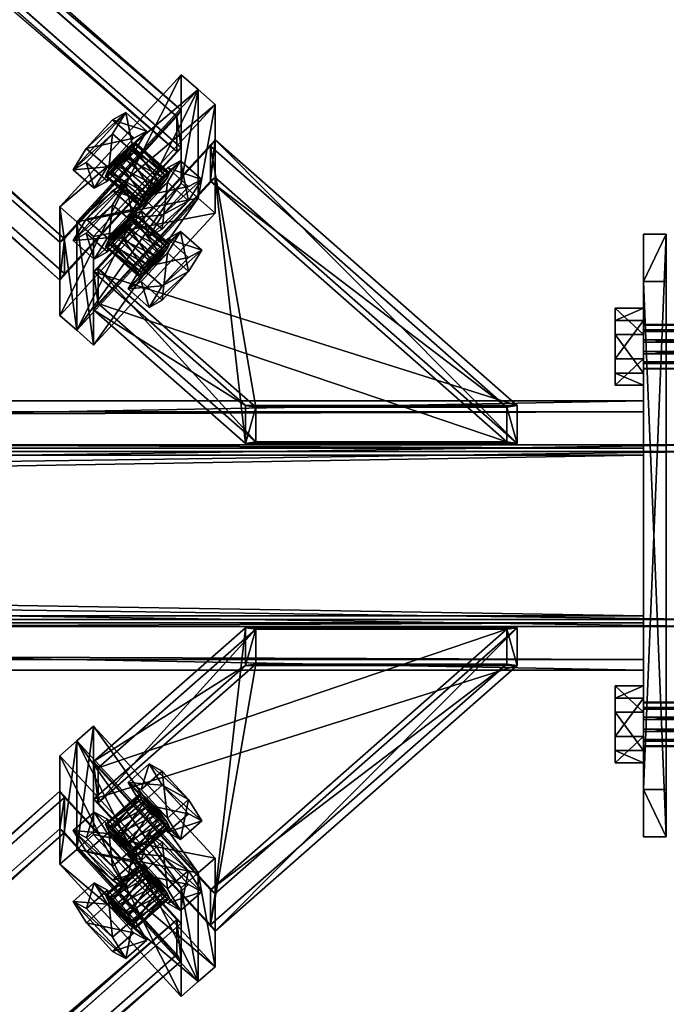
# Model space of a CAD drawing. Header units: millimetres. Extents: x -333 to 67333, y -930 to 39730.
# Tile 842 of 1056: x 5135 to 5420, y 29444 to 29877. Entities that reach past the tile are written whole.
import ezdxf

# ---------------------------------------------------------------- set-up
doc = ezdxf.new("R2010")
doc.units = ezdxf.units.MM
for name, color, linetype in [('3', 7, 'Continuous'), ('5', 7, 'Continuous'), ('95', 7, 'Continuous'), ('99', 7, 'Continuous')]:
    doc.layers.add(name, color=color, linetype=linetype)

msp = doc.modelspace()

# ---------------------------------------------------------------- meshes
at = {"layer": '3', "color": 91}
mesh = msp.add_polyface(dxfattribs=at)
corners = [(5204.31, 29819.17, 5017.15), (5154.82, 29765.35, 5028.59), (296.56, 34039.69, 4120.09), (346.04, 34093.5, 4108.65), (5154.82, 29780.74, 5100.97), (296.56, 34055.07, 4192.48), (5204.31, 29834.55, 5089.53), (346.04, 34108.89, 4181.04), (5206.31, 29820.73, 5013.75), (5206.31, 29837.36, 5092), (348.05, 34111.69, 4183.51), (348.05, 34095.06, 4105.26), (5152.82, 29779.18, 5104.37), (294.55, 34053.51, 4195.87), (5152.82, 29762.55, 5026.12), (294.55, 34036.88, 4117.62)]
mesh.append_faces([[corners[k] for k in face] for face in [(0, 2, 3, 3), (1, 5, 2, 2), (4, 7, 5, 5), (6, 3, 7, 7), (8, 10, 11, 11), (9, 13, 10, 10), (12, 15, 13, 13), (14, 11, 15, 15)]], dxfattribs={"vtx0": -1, "color": 91})
mesh.append_faces([[corners[k] for k in face] for face in [(9, 6, 12, 12), (6, 8, 0, 0), (0, 8, 1, 1), (12, 4, 14, 14), (4, 12, 6, 6), (14, 1, 8, 8), (11, 3, 15, 15), (3, 10, 7, 7), (7, 10, 5, 5), (15, 2, 13, 13), (2, 15, 3, 3), (13, 5, 10, 10)]], dxfattribs={"vtx0": -1, "vtx1": -1, "color": 91})
mesh.append_faces([[corners[k] for k in face] for face in [(6, 9, 8, 8), (14, 4, 1, 1), (3, 11, 10, 10), (13, 2, 5, 5)]], dxfattribs={"vtx0": -1, "vtx2": -1, "vtx3": -1, "color": 91})
mesh.append_faces([[corners[k] for k in face] for face in [(0, 1, 2, 2), (1, 4, 5, 5), (4, 6, 7, 7), (6, 0, 3, 3), (8, 9, 10, 10), (9, 12, 13, 13), (12, 14, 15, 15), (14, 8, 11, 11)]], dxfattribs={"vtx2": -1, "vtx3": -1, "color": 91})
mesh = msp.add_polyface(dxfattribs=at)
corners = [(5349.74, 29691.22, 5044.35), (5239.09, 29691.22, 5044.35), (5169.69, 29752.27, 5031.37), (5219.18, 29806.09, 5019.93), (5239.09, 29706.6, 5116.73), (5169.69, 29767.65, 5103.75), (5349.74, 29706.6, 5116.73), (5219.18, 29821.47, 5092.31), (5354.23, 29690.59, 5041.41), (5354.23, 29707.22, 5119.66), (5221.18, 29824.28, 5094.78), (5221.18, 29807.64, 5016.53), (5234.6, 29707.22, 5119.66), (5167.69, 29766.1, 5107.15), (5234.6, 29690.59, 5041.41), (5167.68, 29749.46, 5028.9)]
mesh.append_faces([[corners[k] for k in face] for face in [(0, 2, 3, 3), (1, 5, 2, 2), (4, 7, 5, 5), (6, 3, 7, 7), (8, 10, 11, 11), (9, 13, 10, 10), (12, 15, 13, 13), (14, 11, 15, 15)]], dxfattribs={"vtx0": -1, "color": 91})
mesh.append_faces([[corners[k] for k in face] for face in [(9, 6, 12, 12), (6, 8, 0, 0), (0, 8, 1, 1), (12, 4, 14, 14), (4, 12, 6, 6), (14, 1, 8, 8), (3, 10, 7, 7), (7, 10, 5, 5), (15, 2, 13, 13), (13, 5, 10, 10)]], dxfattribs={"vtx0": -1, "vtx1": -1, "color": 91})
mesh.append_faces([[corners[k] for k in face] for face in [(6, 9, 8, 8), (14, 4, 1, 1), (11, 3, 2, 2), (3, 11, 10, 10), (2, 15, 11, 11), (13, 2, 5, 5)]], dxfattribs={"vtx0": -1, "vtx2": -1, "vtx3": -1, "color": 91})
mesh.append_faces([[corners[k] for k in face] for face in [(0, 1, 2, 2), (1, 4, 5, 5), (4, 6, 7, 7), (6, 0, 3, 3), (8, 9, 10, 10), (9, 12, 13, 13), (12, 14, 15, 15), (14, 8, 11, 11)]], dxfattribs={"vtx2": -1, "vtx3": -1, "color": 91})
mesh = msp.add_polyface(dxfattribs=at)
corners = [(60, 29613, 2983), (60, 29687, 2983), (5440, 29687, 2983), (5440, 29613, 2983), (60, 29687, 3057), (5440, 29687, 3057), (60, 29613, 3057), (5440, 29613, 3057), (60, 29610, 2980), (60, 29610, 3060), (5440, 29610, 3060), (5440, 29610, 2980), (60, 29690, 3060), (5440, 29690, 3060), (60, 29690, 2980), (5440, 29690, 2980)]
mesh.append_faces([[corners[k] for k in face] for face in [(0, 2, 3, 3), (1, 5, 2, 2), (4, 7, 5, 5), (6, 3, 7, 7), (8, 10, 11, 11), (9, 13, 10, 10), (12, 15, 13, 13), (14, 11, 15, 15)]], dxfattribs={"vtx0": -1, "color": 91})
mesh.append_faces([[corners[k] for k in face] for face in [(9, 6, 12, 12), (6, 8, 0, 0), (0, 8, 1, 1), (12, 4, 14, 14), (4, 12, 6, 6), (14, 1, 8, 8), (11, 3, 15, 15), (3, 10, 7, 7), (7, 10, 5, 5), (15, 2, 13, 13), (2, 15, 3, 3), (13, 5, 10, 10)]], dxfattribs={"vtx0": -1, "vtx1": -1, "color": 91})
mesh.append_faces([[corners[k] for k in face] for face in [(6, 9, 8, 8), (14, 4, 1, 1), (3, 11, 10, 10), (13, 2, 5, 5)]], dxfattribs={"vtx0": -1, "vtx2": -1, "vtx3": -1, "color": 91})
mesh.append_faces([[corners[k] for k in face] for face in [(0, 1, 2, 2), (1, 4, 5, 5), (4, 6, 7, 7), (6, 0, 3, 3), (8, 9, 10, 10), (9, 12, 13, 13), (12, 14, 15, 15), (14, 8, 11, 11)]], dxfattribs={"vtx2": -1, "vtx3": -1, "color": 91})
mesh = msp.add_polyface(dxfattribs=at)
corners = [(5239.13, 29593.4, 5065.14), (5349.79, 29593.4, 5065.14), (5219.19, 29478.51, 5089.56), (5169.71, 29532.33, 5078.12), (5349.79, 29608.79, 5137.52), (5219.19, 29493.9, 5161.94), (5239.13, 29608.79, 5137.52), (5169.71, 29547.71, 5150.5), (5234.64, 29592.78, 5062.2), (5234.64, 29609.41, 5140.45), (5167.7, 29550.52, 5152.97), (5167.7, 29533.89, 5074.72), (5354.27, 29609.41, 5140.45), (5221.2, 29492.34, 5165.34), (5354.27, 29592.78, 5062.2), (5221.2, 29475.71, 5087.09)]
mesh.append_faces([[corners[k] for k in face] for face in [(0, 2, 3, 3), (1, 5, 2, 2), (4, 7, 5, 5), (6, 3, 7, 7), (8, 10, 11, 11), (9, 13, 10, 10), (12, 15, 13, 13), (14, 11, 15, 15)]], dxfattribs={"vtx0": -1, "color": 91})
mesh.append_faces([[corners[k] for k in face] for face in [(6, 8, 0, 0), (12, 4, 14, 14), (11, 3, 15, 15), (3, 10, 7, 7), (7, 10, 5, 5), (15, 2, 13, 13), (2, 15, 3, 3), (13, 5, 10, 10)]], dxfattribs={"vtx0": -1, "vtx1": -1, "color": 91})
mesh.append_faces([[corners[k] for k in face] for face in [(9, 6, 4, 4), (6, 9, 8, 8), (0, 8, 14, 14), (4, 12, 9, 9), (14, 4, 1, 1), (14, 1, 0, 0), (3, 11, 10, 10), (13, 2, 5, 5)]], dxfattribs={"vtx0": -1, "vtx2": -1, "vtx3": -1, "color": 91})
mesh.append_faces([[corners[k] for k in face] for face in [(0, 1, 2, 2), (1, 4, 5, 5), (4, 6, 7, 7), (6, 0, 3, 3), (8, 9, 10, 10), (9, 12, 13, 13), (12, 14, 15, 15), (14, 8, 11, 11)]], dxfattribs={"vtx2": -1, "vtx3": -1, "color": 91})
mesh = msp.add_polyface(dxfattribs=at)
corners = [(5154.84, 29519.25, 5080.9), (5204.32, 29465.43, 5092.34), (345.84, 25191.12, 6000.85), (296.35, 25244.93, 5989.42), (5204.32, 29480.81, 5164.72), (345.84, 25206.5, 6073.24), (5154.84, 29534.63, 5153.28), (296.35, 25260.32, 6061.8), (5152.83, 29520.8, 5077.5), (5152.83, 29537.44, 5155.75), (294.35, 25263.12, 6064.27), (294.35, 25246.49, 5986.02), (5206.33, 29479.26, 5168.12), (347.84, 25204.94, 6076.64), (5206.33, 29462.62, 5089.87), (347.84, 25188.31, 5998.38)]
mesh.append_faces([[corners[k] for k in face] for face in [(0, 2, 3, 3), (1, 5, 2, 2), (4, 7, 5, 5), (6, 3, 7, 7), (8, 10, 11, 11), (9, 13, 10, 10), (12, 15, 13, 13), (14, 11, 15, 15)]], dxfattribs={"vtx0": -1, "color": 91})
mesh.append_faces([[corners[k] for k in face] for face in [(6, 8, 0, 0), (0, 8, 1, 1), (12, 4, 14, 14), (11, 3, 15, 15), (3, 10, 7, 7), (15, 2, 13, 13), (2, 15, 3, 3), (13, 7, 10, 10)]], dxfattribs={"vtx0": -1, "vtx1": -1, "color": 91})
mesh.append_faces([[corners[k] for k in face] for face in [(9, 6, 4, 4), (6, 9, 8, 8), (1, 8, 14, 14), (4, 12, 9, 9), (14, 4, 1, 1), (3, 11, 10, 10), (13, 2, 5, 5), (13, 5, 7, 7)]], dxfattribs={"vtx0": -1, "vtx2": -1, "vtx3": -1, "color": 91})
mesh.append_faces([[corners[k] for k in face] for face in [(0, 1, 2, 2), (1, 4, 5, 5), (4, 6, 7, 7), (6, 0, 3, 3), (8, 9, 10, 10), (9, 12, 13, 13), (12, 14, 15, 15), (14, 8, 11, 11)]], dxfattribs={"vtx2": -1, "vtx3": -1, "color": 91})
at = {"layer": '5', "color": 131}
mesh = msp.add_polyface(dxfattribs=at)
corners = [(5410, 29685.43, 5036.37), (5410, 29595.44, 5055.5), (89.99, 29595.44, 5055.5), (89.99, 29685.43, 5036.37), (5410, 29614.57, 5145.49), (89.99, 29614.57, 5145.49), (5410, 29704.56, 5126.36), (89.99, 29704.56, 5126.36), (5410, 29688.51, 5031.63), (5410, 29709.3, 5129.44), (89.99, 29709.3, 5129.44), (89.99, 29688.51, 5031.63), (5410, 29611.49, 5150.24), (89.99, 29611.49, 5150.24), (5410, 29590.7, 5052.42), (89.99, 29590.7, 5052.42)]
mesh.append_faces([[corners[k] for k in face] for face in [(0, 2, 3, 3), (1, 5, 2, 2), (4, 7, 5, 5), (6, 3, 7, 7), (8, 10, 11, 11), (9, 13, 10, 10), (12, 15, 13, 13), (14, 11, 15, 15)]], dxfattribs={"vtx0": -1, "color": 131})
mesh.append_faces([[corners[k] for k in face] for face in [(6, 8, 0, 0), (12, 4, 14, 14), (11, 3, 15, 15), (3, 10, 7, 7), (7, 10, 5, 5), (15, 2, 13, 13), (2, 15, 3, 3), (13, 5, 10, 10)]], dxfattribs={"vtx0": -1, "vtx1": -1, "color": 131})
mesh.append_faces([[corners[k] for k in face] for face in [(9, 6, 4, 4), (6, 9, 8, 8), (0, 8, 14, 14), (4, 12, 9, 9), (14, 4, 1, 1), (14, 1, 0, 0), (3, 11, 10, 10), (13, 2, 5, 5)]], dxfattribs={"vtx0": -1, "vtx2": -1, "vtx3": -1, "color": 131})
mesh.append_faces([[corners[k] for k in face] for face in [(0, 1, 2, 2), (1, 4, 5, 5), (4, 6, 7, 7), (6, 0, 3, 3), (8, 9, 10, 10), (9, 12, 13, 13), (12, 14, 15, 15), (14, 8, 11, 11)]], dxfattribs={"vtx2": -1, "vtx3": -1, "color": 131})
at = {"layer": '95', "color": 7}
mesh = msp.add_polyface(dxfattribs=at)
corners = [(5186.25, 29822.82, 5130.88), (5185.36, 29820.8, 5126.19), (5200.23, 29807.72, 5128.97), (5201.12, 29809.74, 5133.66), (5182.91, 29817.38, 5123.18), (5197.78, 29804.3, 5125.96), (5179.57, 29813.47, 5122.64), (5194.43, 29800.38, 5125.42), (5176.22, 29810.11, 5124.72), (5191.09, 29797.03, 5127.51), (5173.77, 29808.21, 5128.87), (5188.64, 29795.13, 5131.65), (5172.88, 29808.27, 5133.97), (5187.75, 29795.19, 5136.75), (5173.77, 29810.29, 5138.65), (5188.64, 29797.2, 5141.43), (5176.22, 29813.71, 5141.67), (5191.09, 29800.63, 5144.45), (5179.57, 29817.62, 5142.2), (5194.43, 29804.54, 5144.98), (5182.91, 29820.98, 5140.12), (5197.78, 29807.9, 5142.9), (5185.36, 29822.88, 5135.97), (5200.23, 29809.8, 5138.76), (5206.02, 29815.06, 5132.53), (5200.23, 29805.64, 5119.19), (5209.52, 29797.47, 5120.93), (5215.31, 29806.88, 5134.26), (5188.64, 29793.05, 5121.87), (5197.94, 29784.87, 5123.61), (5182.85, 29789.87, 5137.88), (5192.15, 29781.69, 5139.62), (5188.64, 29799.28, 5151.21), (5197.94, 29791.11, 5152.95), (5200.23, 29811.88, 5148.54), (5209.52, 29803.7, 5150.27), (5181.85, 29836.32, 5128.01), (5176.06, 29826.9, 5114.67), (5185.36, 29818.73, 5116.41), (5191.15, 29828.14, 5129.75), (5164.48, 29814.31, 5117.35), (5173.77, 29806.13, 5119.09), (5158.69, 29811.13, 5133.36), (5167.98, 29802.95, 5135.1), (5164.48, 29820.54, 5146.7), (5173.77, 29812.37, 5148.43), (5176.06, 29833.14, 5144.02), (5185.36, 29824.96, 5145.76), (5186.25, 29791.63, 4984.15), (5185.36, 29789.62, 4979.47), (5200.23, 29776.54, 4982.25), (5201.12, 29778.55, 4986.94), (5182.91, 29786.2, 4976.46), (5197.78, 29773.11, 4979.24), (5179.56, 29782.28, 4975.92), (5194.43, 29769.2, 4978.7), (5176.22, 29778.92, 4978), (5191.09, 29765.84, 4980.78), (5173.77, 29777.02, 4982.15), (5188.64, 29763.94, 4984.93), (5172.88, 29777.09, 4987.25), (5187.75, 29764.01, 4990.03), (5173.77, 29779.1, 4991.93), (5188.64, 29766.02, 4994.71), (5176.22, 29782.52, 4994.94), (5191.09, 29769.44, 4997.72), (5179.56, 29786.44, 4995.48), (5194.43, 29773.36, 4998.26), (5182.91, 29789.8, 4993.4), (5197.78, 29776.71, 4996.18), (5185.36, 29791.7, 4989.25), (5200.23, 29778.62, 4992.03), (5206.02, 29783.87, 4985.8), (5200.23, 29774.46, 4972.47), (5209.52, 29766.28, 4974.21), (5215.31, 29775.7, 4987.54), (5188.64, 29761.86, 4975.15), (5197.94, 29753.68, 4976.89), (5182.85, 29758.68, 4991.16), (5192.15, 29750.5, 4992.9), (5188.64, 29768.1, 5004.49), (5197.94, 29759.92, 5006.23), (5200.23, 29780.69, 5001.81), (5209.52, 29772.52, 5003.55), (5181.85, 29805.13, 4981.28), (5176.06, 29795.72, 4967.95), (5185.36, 29787.54, 4969.69), (5191.15, 29796.96, 4983.02), (5164.48, 29783.12, 4970.63), (5173.77, 29774.94, 4972.37), (5158.69, 29779.94, 4986.64), (5167.98, 29771.76, 4988.38), (5164.48, 29789.36, 4999.97), (5173.77, 29781.18, 5001.71), (5176.06, 29801.95, 4997.3), (5185.36, 29793.78, 4999.03)]
mesh.append_faces([[corners[k] for k in face] for face in [(0, 2, 3, 3), (1, 5, 2, 2), (4, 7, 5, 5), (6, 9, 7, 7), (8, 11, 9, 9), (10, 13, 11, 11), (12, 15, 13, 13), (14, 17, 15, 15), (16, 19, 17, 17), (18, 21, 19, 19), (20, 23, 21, 21), (22, 3, 23, 23), (4, 8, 6, 6), (16, 20, 18, 18), (23, 19, 21, 21), (9, 5, 7, 7), (24, 26, 27, 27), (25, 29, 26, 26), (28, 31, 29, 29), (30, 33, 31, 31), (32, 35, 33, 33), (34, 27, 35, 35), (25, 30, 28, 28), (32, 24, 34, 34), (27, 33, 35, 35), (31, 26, 29, 29), (36, 38, 39, 39), (37, 41, 38, 38), (40, 43, 41, 41), (42, 45, 43, 43), (44, 47, 45, 45), (46, 39, 47, 47), (37, 42, 40, 40), (44, 36, 46, 46), (39, 45, 47, 47), (43, 38, 41, 41), (48, 50, 51, 51), (49, 53, 50, 50), (52, 55, 53, 53), (54, 57, 55, 55), (56, 59, 57, 57), (58, 61, 59, 59), (60, 63, 61, 61), (62, 65, 63, 63), (64, 67, 65, 65), (66, 69, 67, 67), (68, 71, 69, 69), (70, 51, 71, 71), (52, 56, 54, 54), (64, 68, 66, 66), (71, 67, 69, 69), (57, 53, 55, 55), (72, 74, 75, 75), (73, 77, 74, 74), (76, 79, 77, 77), (78, 81, 79, 79), (80, 83, 81, 81), (82, 75, 83, 83), (73, 78, 76, 76), (80, 72, 82, 82), (75, 81, 83, 83), (79, 74, 77, 77), (84, 86, 87, 87), (85, 89, 86, 86), (88, 91, 89, 89), (90, 93, 91, 91), (92, 95, 93, 93), (94, 87, 95, 95), (85, 90, 88, 88), (92, 84, 94, 94), (87, 93, 95, 95), (91, 86, 89, 89)]], dxfattribs={"vtx0": -1, "color": 7})
mesh.append_faces([[corners[k] for k in face] for face in [(8, 4, 10, 10), (10, 1, 12, 12), (12, 0, 14, 14), (14, 22, 16, 16), (19, 23, 17, 17), (17, 3, 15, 15), (15, 3, 13, 13), (13, 2, 11, 11), (11, 5, 9, 9), (30, 24, 32, 32), (33, 26, 31, 31), (42, 36, 44, 44), (45, 38, 43, 43), (56, 52, 58, 58), (58, 49, 60, 60), (60, 48, 62, 62), (62, 70, 64, 64), (67, 71, 65, 65), (65, 71, 63, 63), (63, 51, 61, 61), (61, 50, 59, 59), (59, 53, 57, 57), (78, 72, 80, 80), (81, 74, 79, 79), (90, 84, 92, 92), (93, 86, 91, 91)]], dxfattribs={"vtx0": -1, "vtx1": -1, "color": 7})
mesh.append_faces([[corners[k] for k in face] for face in [(10, 4, 1, 1), (12, 1, 0, 0), (14, 0, 22, 22), (16, 22, 20, 20), (17, 23, 3, 3), (13, 3, 2, 2), (11, 2, 5, 5), (30, 25, 24, 24), (33, 27, 26, 26), (42, 37, 36, 36), (45, 39, 38, 38), (58, 52, 49, 49), (60, 49, 48, 48), (62, 48, 70, 70), (64, 70, 68, 68), (63, 71, 51, 51), (61, 51, 50, 50), (59, 50, 53, 53), (78, 73, 72, 72), (81, 75, 74, 74), (90, 85, 84, 84), (93, 87, 86, 86)]], dxfattribs={"vtx0": -1, "vtx2": -1, "vtx3": -1, "color": 7})
mesh.append_faces([[corners[k] for k in face] for face in [(0, 1, 2, 2), (1, 4, 5, 5), (4, 6, 7, 7), (6, 8, 9, 9), (8, 10, 11, 11), (10, 12, 13, 13), (12, 14, 15, 15), (14, 16, 17, 17), (16, 18, 19, 19), (18, 20, 21, 21), (20, 22, 23, 23), (22, 0, 3, 3), (24, 25, 26, 26), (25, 28, 29, 29), (28, 30, 31, 31), (30, 32, 33, 33), (32, 34, 35, 35), (34, 24, 27, 27), (36, 37, 38, 38), (37, 40, 41, 41), (40, 42, 43, 43), (42, 44, 45, 45), (44, 46, 47, 47), (46, 36, 39, 39), (48, 49, 50, 50), (49, 52, 53, 53), (52, 54, 55, 55), (54, 56, 57, 57), (56, 58, 59, 59), (58, 60, 61, 61), (60, 62, 63, 63), (62, 64, 65, 65), (64, 66, 67, 67), (66, 68, 69, 69), (68, 70, 71, 71), (70, 48, 51, 51), (72, 73, 74, 74), (73, 76, 77, 77), (76, 78, 79, 79), (78, 80, 81, 81), (80, 82, 83, 83), (82, 72, 75, 75), (84, 85, 86, 86), (85, 88, 89, 89), (88, 90, 91, 91), (90, 92, 93, 93), (92, 94, 95, 95), (94, 84, 87, 87)]], dxfattribs={"vtx2": -1, "vtx3": -1, "color": 7})
mesh = msp.add_polyface(dxfattribs=at)
corners = [(5410, 29742.93, 5071.18), (5410, 29740.58, 5066.57), (5590, 29740.58, 5066.57), (5590, 29742.93, 5071.18), (5410, 29736.23, 5063.75), (5590, 29736.23, 5063.75), (5410, 29731.06, 5063.48), (5590, 29731.06, 5063.48), (5410, 29726.45, 5065.83), (5590, 29726.45, 5065.83), (5410, 29723.63, 5070.17), (5590, 29723.63, 5070.17), (5410, 29723.36, 5075.34), (5590, 29723.36, 5075.34), (5410, 29725.71, 5079.95), (5590, 29725.71, 5079.95), (5410, 29730.05, 5082.77), (5590, 29730.05, 5082.77), (5410, 29735.22, 5083.04), (5590, 29735.22, 5083.04), (5410, 29739.84, 5080.69), (5590, 29739.84, 5080.69), (5410, 29742.65, 5076.35), (5590, 29742.65, 5076.35), (5590, 29750.09, 5069.66), (5590, 29738.5, 5056.79), (5602.5, 29738.5, 5056.79), (5602.5, 29750.09, 5069.66), (5590, 29721.55, 5060.39), (5602.5, 29721.55, 5060.39), (5590, 29716.2, 5076.86), (5602.5, 29716.2, 5076.86), (5590, 29727.79, 5089.73), (5602.5, 29727.79, 5089.73), (5590, 29744.73, 5086.13), (5602.5, 29744.73, 5086.13), (5397.5, 29750.09, 5069.66), (5397.5, 29738.5, 5056.79), (5410, 29738.5, 5056.79), (5410, 29750.09, 5069.66), (5397.5, 29721.55, 5060.39), (5410, 29721.55, 5060.39), (5397.5, 29716.2, 5076.86), (5410, 29716.2, 5076.86), (5397.5, 29727.79, 5089.73), (5410, 29727.79, 5089.73), (5397.5, 29744.73, 5086.13), (5410, 29744.73, 5086.13), (5410, 29576.64, 5106.53), (5410, 29574.29, 5101.91), (5590, 29574.29, 5101.91), (5590, 29576.64, 5106.53), (5410, 29569.95, 5099.09), (5590, 29569.95, 5099.09), (5410, 29564.78, 5098.82), (5590, 29564.78, 5098.82), (5410, 29560.17, 5101.17), (5590, 29560.17, 5101.17), (5410, 29557.35, 5105.51), (5590, 29557.35, 5105.51), (5410, 29557.08, 5110.68), (5590, 29557.08, 5110.68), (5410, 29559.43, 5115.3), (5590, 29559.43, 5115.3), (5410, 29563.77, 5118.12), (5590, 29563.77, 5118.12), (5410, 29568.94, 5118.39), (5590, 29568.94, 5118.39), (5410, 29573.55, 5116.04), (5590, 29573.55, 5116.04), (5410, 29576.37, 5111.69), (5590, 29576.37, 5111.69), (5590, 29583.8, 5105), (5590, 29572.21, 5092.13), (5602.5, 29572.21, 5092.13), (5602.5, 29583.8, 5105), (5590, 29555.27, 5095.73), (5602.5, 29555.27, 5095.73), (5590, 29549.92, 5112.21), (5602.5, 29549.92, 5112.21), (5590, 29561.51, 5125.08), (5602.5, 29561.51, 5125.08), (5590, 29578.45, 5121.48), (5602.5, 29578.45, 5121.48), (5397.5, 29583.8, 5105), (5397.5, 29572.21, 5092.13), (5410, 29572.21, 5092.13), (5410, 29583.8, 5105), (5397.5, 29555.27, 5095.73), (5410, 29555.27, 5095.73), (5397.5, 29549.92, 5112.21), (5410, 29549.92, 5112.21), (5397.5, 29561.51, 5125.08), (5410, 29561.51, 5125.08), (5397.5, 29578.45, 5121.48), (5410, 29578.45, 5121.48)]
mesh.append_faces([[corners[k] for k in face] for face in [(0, 2, 3, 3), (1, 5, 2, 2), (4, 7, 5, 5), (6, 9, 7, 7), (8, 11, 9, 9), (10, 13, 11, 11), (12, 15, 13, 13), (14, 17, 15, 15), (16, 19, 17, 17), (18, 21, 19, 19), (20, 23, 21, 21), (22, 3, 23, 23), (4, 8, 6, 6), (16, 20, 18, 18), (23, 19, 21, 21), (11, 7, 9, 9), (24, 26, 27, 27), (25, 29, 26, 26), (28, 31, 29, 29), (30, 33, 31, 31), (32, 35, 33, 33), (34, 27, 35, 35), (25, 30, 28, 28), (32, 24, 34, 34), (27, 33, 35, 35), (31, 26, 29, 29), (36, 38, 39, 39), (37, 41, 38, 38), (40, 43, 41, 41), (42, 45, 43, 43), (44, 47, 45, 45), (46, 39, 47, 47), (37, 42, 40, 40), (44, 36, 46, 46), (39, 45, 47, 47), (43, 38, 41, 41), (48, 50, 51, 51), (49, 53, 50, 50), (52, 55, 53, 53), (54, 57, 55, 55), (56, 59, 57, 57), (58, 61, 59, 59), (60, 63, 61, 61), (62, 65, 63, 63), (64, 67, 65, 65), (66, 69, 67, 67), (68, 71, 69, 69), (70, 51, 71, 71), (52, 56, 54, 54), (66, 70, 68, 68), (71, 67, 69, 69), (59, 55, 57, 57), (72, 74, 75, 75), (73, 77, 74, 74), (76, 79, 77, 77), (78, 81, 79, 79), (80, 83, 81, 81), (82, 75, 83, 83), (73, 78, 76, 76), (80, 72, 82, 82), (75, 81, 83, 83), (79, 74, 77, 77), (84, 86, 87, 87), (85, 89, 86, 86), (88, 91, 89, 89), (90, 93, 91, 91), (92, 95, 93, 93), (94, 87, 95, 95), (85, 90, 88, 88), (92, 84, 94, 94), (87, 93, 95, 95), (91, 86, 89, 89)]], dxfattribs={"vtx0": -1, "color": 7})
mesh.append_faces([[corners[k] for k in face] for face in [(8, 4, 10, 10), (10, 1, 12, 12), (12, 1, 14, 14), (14, 22, 16, 16), (19, 23, 17, 17), (17, 3, 15, 15), (15, 2, 13, 13), (13, 5, 11, 11), (30, 24, 32, 32), (33, 27, 31, 31), (42, 36, 44, 44), (45, 39, 43, 43), (56, 52, 58, 58), (58, 52, 60, 60), (60, 49, 62, 62), (62, 48, 64, 64), (64, 70, 66, 66), (67, 71, 65, 65), (65, 51, 63, 63), (63, 50, 61, 61), (61, 53, 59, 59), (78, 72, 80, 80), (81, 75, 79, 79), (90, 84, 92, 92), (93, 87, 91, 91)]], dxfattribs={"vtx0": -1, "vtx1": -1, "color": 7})
mesh.append_faces([[corners[k] for k in face] for face in [(10, 4, 1, 1), (14, 1, 0, 0), (14, 0, 22, 22), (16, 22, 20, 20), (17, 23, 3, 3), (15, 3, 2, 2), (13, 2, 5, 5), (11, 5, 7, 7), (30, 25, 24, 24), (31, 27, 26, 26), (42, 37, 36, 36), (43, 39, 38, 38), (60, 52, 49, 49), (62, 49, 48, 48), (64, 48, 70, 70), (65, 71, 51, 51), (63, 51, 50, 50), (61, 50, 53, 53), (59, 53, 55, 55), (78, 73, 72, 72), (79, 75, 74, 74), (90, 85, 84, 84), (91, 87, 86, 86)]], dxfattribs={"vtx0": -1, "vtx2": -1, "vtx3": -1, "color": 7})
mesh.append_faces([[corners[k] for k in face] for face in [(0, 1, 2, 2), (1, 4, 5, 5), (4, 6, 7, 7), (6, 8, 9, 9), (8, 10, 11, 11), (10, 12, 13, 13), (12, 14, 15, 15), (14, 16, 17, 17), (16, 18, 19, 19), (18, 20, 21, 21), (20, 22, 23, 23), (22, 0, 3, 3), (24, 25, 26, 26), (25, 28, 29, 29), (28, 30, 31, 31), (30, 32, 33, 33), (32, 34, 35, 35), (34, 24, 27, 27), (36, 37, 38, 38), (37, 40, 41, 41), (40, 42, 43, 43), (42, 44, 45, 45), (44, 46, 47, 47), (46, 36, 39, 39), (48, 49, 50, 50), (49, 52, 53, 53), (52, 54, 55, 55), (54, 56, 57, 57), (56, 58, 59, 59), (58, 60, 61, 61), (60, 62, 63, 63), (62, 64, 65, 65), (64, 66, 67, 67), (66, 68, 69, 69), (68, 70, 71, 71), (70, 48, 51, 51), (72, 73, 74, 74), (73, 76, 77, 77), (76, 78, 79, 79), (78, 80, 81, 81), (80, 82, 83, 83), (82, 72, 75, 75), (84, 85, 86, 86), (85, 88, 89, 89), (88, 90, 91, 91), (90, 92, 93, 93), (92, 94, 95, 95), (94, 84, 87, 87)]], dxfattribs={"vtx2": -1, "vtx3": -1, "color": 7})
mesh = msp.add_polyface(dxfattribs=at)
corners = [(5172.89, 29522.9, 5194.63), (5173.79, 29520.88, 5189.94), (5188.66, 29533.96, 5187.16), (5187.76, 29535.98, 5191.84), (5176.24, 29517.46, 5186.93), (5191.11, 29530.54, 5184.15), (5179.58, 29513.54, 5186.39), (5194.45, 29526.63, 5183.61), (5182.93, 29510.19, 5188.47), (5197.8, 29523.27, 5185.69), (5185.37, 29508.29, 5192.62), (5200.24, 29521.37, 5189.84), (5186.27, 29508.35, 5197.72), (5201.14, 29521.43, 5194.94), (5185.37, 29510.36, 5202.4), (5200.24, 29523.45, 5199.62), (5182.93, 29513.79, 5205.42), (5197.8, 29526.87, 5202.63), (5179.58, 29517.7, 5205.95), (5194.45, 29530.78, 5203.17), (5176.24, 29521.06, 5203.87), (5191.11, 29534.14, 5201.09), (5173.79, 29522.96, 5199.72), (5188.66, 29536.04, 5196.94), (5182.87, 29541.3, 5190.71), (5188.66, 29531.89, 5177.38), (5197.95, 29540.06, 5175.64), (5192.16, 29549.48, 5188.98), (5200.24, 29519.29, 5180.06), (5209.54, 29527.46, 5178.32), (5206.03, 29516.11, 5196.07), (5215.33, 29524.29, 5194.33), (5200.24, 29525.53, 5209.4), (5209.54, 29533.7, 5207.66), (5188.66, 29538.12, 5206.72), (5197.95, 29546.3, 5204.99), (5158.71, 29520.04, 5195.23), (5164.5, 29510.63, 5181.9), (5173.79, 29518.8, 5180.16), (5168, 29528.22, 5193.49), (5176.08, 29498.03, 5184.58), (5185.37, 29506.21, 5182.84), (5181.87, 29494.85, 5200.59), (5191.16, 29503.03, 5198.85), (5176.08, 29504.27, 5213.92), (5185.37, 29512.44, 5212.18), (5164.5, 29516.86, 5211.24), (5173.79, 29525.04, 5209.5), (5172.89, 29491.71, 5047.9), (5173.79, 29489.7, 5043.22), (5188.66, 29502.78, 5040.44), (5187.76, 29504.79, 5045.12), (5176.24, 29486.27, 5040.2), (5191.11, 29499.36, 5037.42), (5179.58, 29482.36, 5039.67), (5194.45, 29495.44, 5036.89), (5182.92, 29479, 5041.75), (5197.8, 29492.08, 5038.97), (5185.37, 29477.1, 5045.9), (5200.24, 29490.18, 5043.12), (5186.27, 29477.16, 5050.99), (5201.14, 29490.25, 5048.21), (5185.37, 29479.18, 5055.68), (5200.24, 29492.26, 5052.9), (5182.92, 29482.6, 5058.69), (5197.8, 29495.68, 5055.91), (5179.58, 29486.52, 5059.23), (5194.45, 29499.6, 5056.45), (5176.24, 29489.87, 5057.15), (5191.11, 29502.96, 5054.37), (5173.79, 29491.78, 5053), (5188.66, 29504.86, 5050.22), (5182.87, 29510.12, 5043.99), (5188.66, 29500.7, 5030.66), (5197.95, 29508.88, 5028.92), (5192.16, 29518.29, 5042.25), (5200.24, 29488.1, 5033.33), (5209.54, 29496.28, 5031.6), (5206.03, 29484.92, 5049.35), (5215.33, 29493.1, 5047.61), (5200.24, 29494.34, 5062.68), (5209.54, 29502.52, 5060.94), (5188.66, 29506.94, 5060), (5197.95, 29515.11, 5058.26), (5158.7, 29488.86, 5048.51), (5164.5, 29479.44, 5035.18), (5173.79, 29487.62, 5033.44), (5168, 29497.03, 5046.77), (5176.08, 29466.84, 5037.85), (5185.37, 29475.02, 5036.12), (5181.87, 29463.66, 5053.86), (5191.16, 29471.84, 5052.13), (5176.08, 29473.08, 5067.2), (5185.37, 29481.26, 5065.46), (5164.5, 29485.68, 5064.52), (5173.79, 29493.85, 5062.78)]
mesh.append_faces([[corners[k] for k in face] for face in [(0, 2, 3, 3), (1, 5, 2, 2), (4, 7, 5, 5), (6, 9, 7, 7), (8, 11, 9, 9), (10, 13, 11, 11), (12, 15, 13, 13), (14, 17, 15, 15), (16, 19, 17, 17), (18, 21, 19, 19), (20, 23, 21, 21), (22, 3, 23, 23), (6, 10, 8, 8), (18, 22, 20, 20), (21, 17, 19, 19), (9, 5, 7, 7), (24, 26, 27, 27), (25, 29, 26, 26), (28, 31, 29, 29), (30, 33, 31, 31), (32, 35, 33, 33), (34, 27, 35, 35), (25, 30, 28, 28), (32, 24, 34, 34), (27, 33, 35, 35), (31, 26, 29, 29), (36, 38, 39, 39), (37, 41, 38, 38), (40, 43, 41, 41), (42, 45, 43, 43), (44, 47, 45, 45), (46, 39, 47, 47), (37, 42, 40, 40), (44, 36, 46, 46), (39, 45, 47, 47), (43, 38, 41, 41), (48, 50, 51, 51), (49, 53, 50, 50), (52, 55, 53, 53), (54, 57, 55, 55), (56, 59, 57, 57), (58, 61, 59, 59), (60, 63, 61, 61), (62, 65, 63, 63), (64, 67, 65, 65), (66, 69, 67, 67), (68, 71, 69, 69), (70, 51, 71, 71), (54, 58, 56, 56), (66, 70, 68, 68), (71, 67, 69, 69), (57, 53, 55, 55), (72, 74, 75, 75), (73, 77, 74, 74), (76, 79, 77, 77), (78, 81, 79, 79), (80, 83, 81, 81), (82, 75, 83, 83), (73, 78, 76, 76), (80, 72, 82, 82), (75, 81, 83, 83), (79, 74, 77, 77), (84, 86, 87, 87), (85, 89, 86, 86), (88, 91, 89, 89), (90, 93, 91, 91), (92, 95, 93, 93), (94, 87, 95, 95), (85, 90, 88, 88), (92, 84, 94, 94), (87, 93, 95, 95), (91, 86, 89, 89)]], dxfattribs={"vtx0": -1, "color": 7})
mesh.append_faces([[corners[k] for k in face] for face in [(10, 4, 12, 12), (12, 0, 14, 14), (14, 0, 16, 16), (16, 22, 18, 18), (17, 23, 15, 15), (15, 3, 13, 13), (13, 2, 11, 11), (11, 5, 9, 9), (30, 24, 32, 32), (33, 26, 31, 31), (42, 36, 44, 44), (45, 38, 43, 43), (58, 49, 60, 60), (60, 49, 62, 62), (62, 48, 64, 64), (64, 70, 66, 66), (67, 71, 65, 65), (65, 71, 63, 63), (63, 51, 61, 61), (61, 50, 59, 59), (59, 53, 57, 57), (78, 72, 80, 80), (81, 74, 79, 79), (90, 84, 92, 92), (93, 87, 91, 91)]], dxfattribs={"vtx0": -1, "vtx1": -1, "color": 7})
mesh.append_faces([[corners[k] for k in face] for face in [(10, 6, 4, 4), (12, 4, 1, 1), (12, 1, 0, 0), (16, 0, 22, 22), (17, 21, 23, 23), (15, 23, 3, 3), (13, 3, 2, 2), (11, 2, 5, 5), (30, 25, 24, 24), (33, 27, 26, 26), (42, 37, 36, 36), (45, 39, 38, 38), (58, 54, 52, 52), (58, 52, 49, 49), (62, 49, 48, 48), (64, 48, 70, 70), (63, 71, 51, 51), (61, 51, 50, 50), (59, 50, 53, 53), (78, 73, 72, 72), (81, 75, 74, 74), (90, 85, 84, 84), (91, 87, 86, 86)]], dxfattribs={"vtx0": -1, "vtx2": -1, "vtx3": -1, "color": 7})
mesh.append_faces([[corners[k] for k in face] for face in [(0, 1, 2, 2), (1, 4, 5, 5), (4, 6, 7, 7), (6, 8, 9, 9), (8, 10, 11, 11), (10, 12, 13, 13), (12, 14, 15, 15), (14, 16, 17, 17), (16, 18, 19, 19), (18, 20, 21, 21), (20, 22, 23, 23), (22, 0, 3, 3), (24, 25, 26, 26), (25, 28, 29, 29), (28, 30, 31, 31), (30, 32, 33, 33), (32, 34, 35, 35), (34, 24, 27, 27), (36, 37, 38, 38), (37, 40, 41, 41), (40, 42, 43, 43), (42, 44, 45, 45), (44, 46, 47, 47), (46, 36, 39, 39), (48, 49, 50, 50), (49, 52, 53, 53), (52, 54, 55, 55), (54, 56, 57, 57), (56, 58, 59, 59), (58, 60, 61, 61), (60, 62, 63, 63), (62, 64, 65, 65), (64, 66, 67, 67), (66, 68, 69, 69), (68, 70, 71, 71), (70, 48, 51, 51), (72, 73, 74, 74), (73, 76, 77, 77), (76, 78, 79, 79), (78, 80, 81, 81), (80, 82, 83, 83), (82, 72, 75, 75), (84, 85, 86, 86), (85, 88, 89, 89), (88, 90, 91, 91), (90, 92, 93, 93), (92, 94, 95, 95), (94, 84, 87, 87)]], dxfattribs={"vtx2": -1, "vtx3": -1, "color": 7})
at = {"layer": '99', "color": 7}
mesh = msp.add_polyface(dxfattribs=at)
corners = [(5206.31, 29852.95, 5165.37), (5152.82, 29794.77, 5177.73), (5152.81, 29746.95, 4952.76), (5206.31, 29805.13, 4940.39), (5160.25, 29788.23, 5179.12), (5160.25, 29740.41, 4954.15), (5213.75, 29846.41, 5166.76), (5213.75, 29798.59, 4941.78)]
mesh.append_faces([[corners[k] for k in face] for face in [(0, 2, 3, 3), (1, 5, 2, 2), (4, 7, 5, 5), (6, 3, 7, 7), (1, 6, 4, 4), (3, 5, 7, 7)]], dxfattribs={"vtx0": -1, "color": 7})
mesh.append_faces([[corners[k] for k in face] for face in [(0, 1, 2, 2), (1, 4, 5, 5), (4, 6, 7, 7), (6, 0, 3, 3), (1, 0, 6, 6), (3, 2, 5, 5)]], dxfattribs={"vtx2": -1, "vtx3": -1, "color": 7})
mesh = msp.add_polyface(dxfattribs=at)
corners = [(5213.75, 29846.41, 5166.76), (5160.25, 29788.23, 5179.12), (5160.25, 29740.41, 4954.15), (5213.75, 29798.59, 4941.78), (5167.69, 29781.69, 5180.51), (5167.68, 29733.87, 4955.54), (5221.18, 29839.87, 5168.15), (5221.18, 29792.05, 4943.17)]
mesh.append_faces([[corners[k] for k in face] for face in [(0, 2, 3, 3), (1, 5, 2, 2), (4, 7, 5, 5), (6, 3, 7, 7), (1, 6, 4, 4), (3, 5, 7, 7)]], dxfattribs={"vtx0": -1, "color": 7})
mesh.append_faces([[corners[k] for k in face] for face in [(0, 1, 2, 2), (1, 4, 5, 5), (4, 6, 7, 7), (6, 0, 3, 3), (1, 0, 6, 6), (3, 2, 5, 5)]], dxfattribs={"vtx2": -1, "vtx3": -1, "color": 7})
mesh = msp.add_polyface(dxfattribs=at)
corners = [(5410, 29782.67, 5113.85), (5410, 29538.13, 5165.83), (5410, 29517.34, 5068.01), (5410, 29761.87, 5016.04), (5420, 29538.13, 5165.83), (5420, 29517.34, 5068.01), (5420, 29782.67, 5113.85), (5420, 29761.87, 5016.04)]
mesh.append_faces([[corners[k] for k in face] for face in [(0, 2, 3, 3), (1, 5, 2, 2), (4, 7, 5, 5), (6, 3, 7, 7), (1, 6, 4, 4), (3, 5, 7, 7)]], dxfattribs={"vtx0": -1, "color": 7})
mesh.append_faces([[corners[k] for k in face] for face in [(0, 1, 2, 2), (1, 4, 5, 5), (4, 6, 7, 7), (6, 0, 3, 3), (1, 0, 6, 6), (3, 2, 5, 5)]], dxfattribs={"vtx2": -1, "vtx3": -1, "color": 7})
mesh = msp.add_polyface(dxfattribs=at)
corners = [(5160.27, 29559.57, 5227.72), (5213.77, 29501.39, 5240.09), (5213.77, 29453.57, 5015.12), (5160.27, 29511.75, 5002.75), (5221.2, 29507.93, 5238.7), (5221.2, 29460.11, 5013.73), (5167.7, 29566.11, 5226.33), (5167.7, 29518.29, 5001.36)]
mesh.append_faces([[corners[k] for k in face] for face in [(0, 2, 3, 3), (1, 5, 2, 2), (4, 7, 5, 5), (6, 3, 7, 7), (1, 6, 4, 4), (3, 5, 7, 7)]], dxfattribs={"vtx0": -1, "color": 7})
mesh.append_faces([[corners[k] for k in face] for face in [(0, 1, 2, 2), (1, 4, 5, 5), (4, 6, 7, 7), (6, 0, 3, 3), (1, 0, 6, 6), (3, 2, 5, 5)]], dxfattribs={"vtx2": -1, "vtx3": -1, "color": 7})
mesh = msp.add_polyface(dxfattribs=at)
corners = [(5152.83, 29553.03, 5229.11), (5206.33, 29494.85, 5241.48), (5206.33, 29447.03, 5016.51), (5152.83, 29505.21, 5004.14), (5213.77, 29501.39, 5240.09), (5213.77, 29453.57, 5015.12), (5160.27, 29559.57, 5227.72), (5160.27, 29511.75, 5002.75)]
mesh.append_faces([[corners[k] for k in face] for face in [(0, 2, 3, 3), (1, 5, 2, 2), (4, 7, 5, 5), (6, 3, 7, 7), (1, 6, 4, 4), (3, 5, 7, 7)]], dxfattribs={"vtx0": -1, "color": 7})
mesh.append_faces([[corners[k] for k in face] for face in [(0, 1, 2, 2), (1, 4, 5, 5), (4, 6, 7, 7), (6, 0, 3, 3), (1, 0, 6, 6), (3, 2, 5, 5)]], dxfattribs={"vtx2": -1, "vtx3": -1, "color": 7})

doc.saveas('drawing.dxf')
